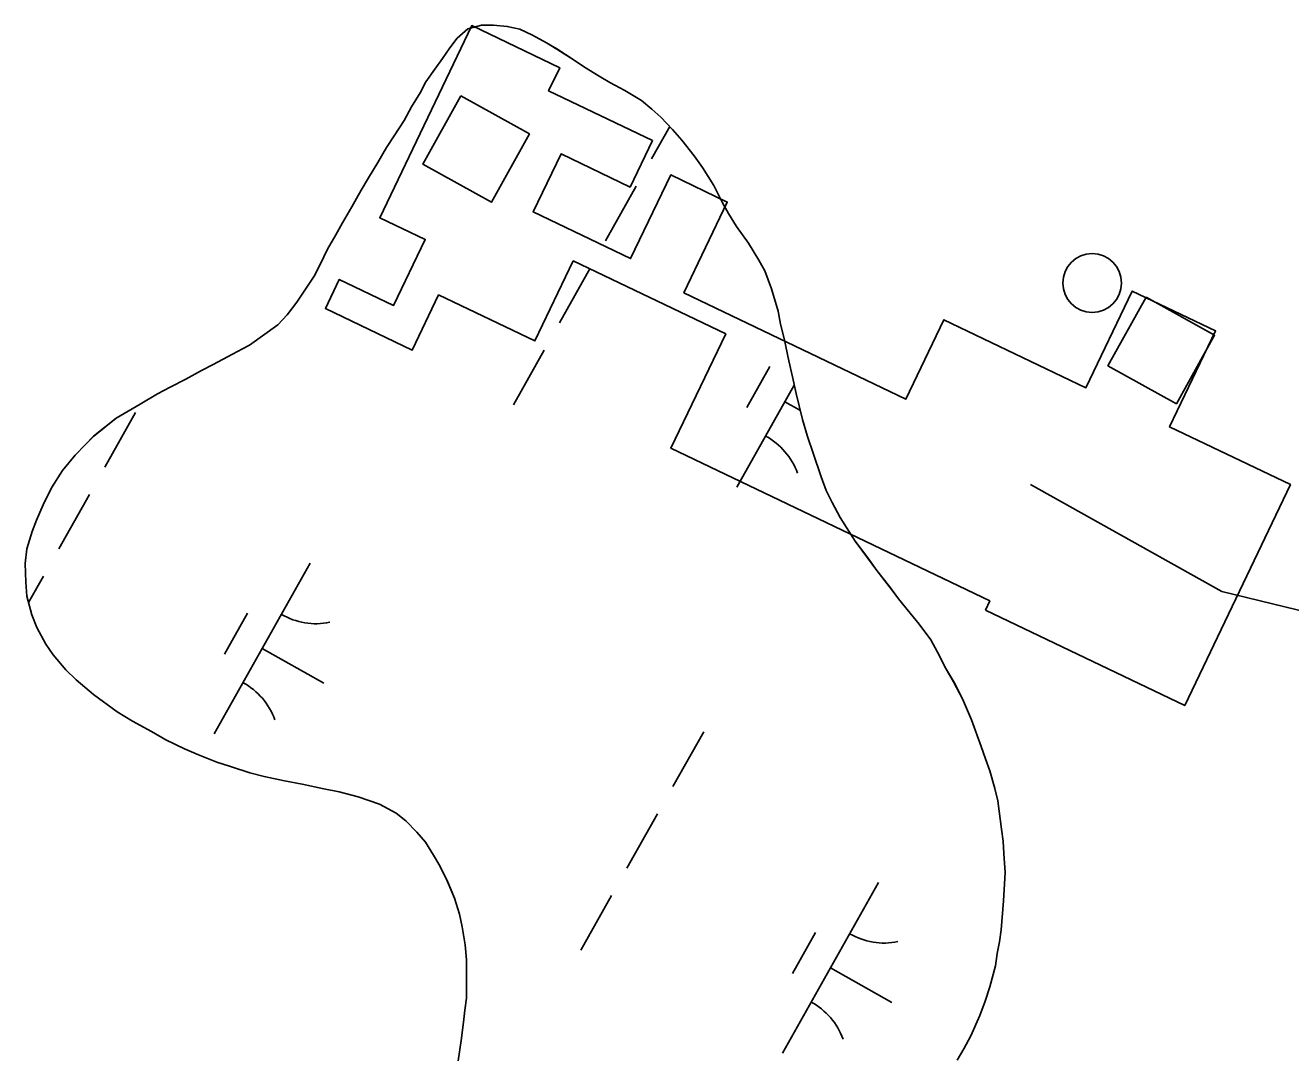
# Model space of a CAD drawing. Extents: x 3913936 to 3933962, y 195330 to 217741.
# Drawn here: x 3930085.9 to 3930408.8, y 208795.7 to 209059 of the extents above; entities that cross this region are included whole.
import ezdxf

# ---------------------------------------------------------------- set-up
doc = ezdxf.new("R2010")
doc.units = 0
for name, color, linetype in [('V-BLDG-OTLN', 7, 'Continuous'), ('V-CHAN-DOCK', 7, 'Continuous'), ('V-DOMW-TANK', 7, 'Continuous'), ('V-TOPO-SHOR', 7, 'Continuous'), ('V-UTIL-LINE', 7, 'Continuous'), ('V-WETL-SWMP', 7, 'Continuous')]:
    doc.layers.add(name, color=color, linetype=linetype)

msp = doc.modelspace()

# ---------------------------------------------------------------- linework, layer by layer
at = {"layer": 'V-BLDG-OTLN'}
for points in [[(3930197.07, 209041.02), (3930187.36, 209023.54), (3930204.84, 209013.83), (3930214.55, 209031.31)], [(3930371.93, 208989.59), (3930362.22, 208972.11), (3930379.7, 208962.4), (3930389.42, 208979.88)]]:
    msp.add_lwpolyline(points, close=True, dxfattribs=at)
at = {"layer": 'V-CHAN-DOCK'}
msp.add_lwpolyline([(3930330.92, 208909.74), (3930381.79, 208885.38), (3930408.79, 208941.76), (3930377.96, 208956.52), (3930389.68, 208980.99), (3930368.4, 208991.18), (3930356.58, 208966.5), (3930320.35, 208983.86), (3930310.65, 208963.61), (3930253.98, 208990.75), (3930265.06, 209013.89), (3930250.61, 209020.82), (3930240.38, 208999.46), (3930215.52, 209011.37), (3930222.62, 209026.18), (3930240.25, 209017.74), (3930245.93, 209029.59), (3930219.46, 209042.26), (3930222.3, 209048.2), (3930199.84, 209058.96), (3930176.35, 209009.9), (3930187.96, 209004.34), (3930179.9, 208987.51), (3930166.04, 208994.15), (3930162.49, 208986.74), (3930184.65, 208976.13), (3930191.39, 208990.21), (3930215.97, 208978.44), (3930225.75, 208998.86), (3930264.66, 208980.23), (3930250.68, 208951.04), (3930332.04, 208912.08)], close=True, dxfattribs=at)
at = {"layer": 'V-DOMW-TANK'}
msp.add_circle((3930358.17, 208993.23), 7.5, dxfattribs=at)
at = {"layer": 'V-TOPO-SHOR'}
for points in [[(3930196.38, 208794.65), (3930197.17, 208799.89), (3930197.77, 208804.55), (3930198.07, 208807.61), (3930198.46, 208810.68), (3930198.47, 208815.04), (3930198.47, 208820.48), (3930198.18, 208824.34), (3930197.39, 208828.89), (3930196.7, 208832.16), (3930195.42, 208836.22), (3930193.54, 208840.67), (3930191.66, 208844.44), (3930190.08, 208847.21), (3930188, 208850.48), (3930185.82, 208853.05), (3930183.06, 208855.93), (3930180.58, 208857.91), (3930176.33, 208860.18), (3930170.89, 208862.07), (3930166.03, 208863.36), (3930162.08, 208864.15), (3930156.54, 208865.34), (3930152.08, 208866.14), (3930146.84, 208867.23), (3930143.17, 208868.23), (3930138.23, 208869.81), (3930134.76, 208870.9), (3930130.11, 208872.79), (3930126.55, 208874.37), (3930121.8, 208876.65), (3930118.14, 208878.73), (3930113.29, 208881.41), (3930109.33, 208883.79), (3930103.3, 208888.24), (3930098.85, 208891.91), (3930096.28, 208894.49), (3930093.01, 208898.35), (3930091.14, 208901.02), (3930088.86, 208905.28), (3930087.58, 208908.55), (3930086.29, 208913.3), (3930086, 208916.86), (3930085.9, 208921.61), (3930086.3, 208925.37), (3930087.69, 208929.83), (3930088.78, 208932.7), (3930090.46, 208936.65), (3930092.55, 208940.91), (3930095.42, 208945.36), (3930098.59, 208949.32), (3930101.26, 208951.99), (3930103.35, 208954.16), (3930109.09, 208958.71), (3930115.23, 208962.27), (3930119.68, 208964.94), (3930122.85, 208966.62), (3930126.91, 208968.7), (3930130.87, 208970.87), (3930133.84, 208972.46), (3930137.5, 208974.43), (3930141.37, 208976.41), (3930143.15, 208977.4), (3930150.38, 208982.54), (3930152.75, 208985.11), (3930155.23, 208988.38), (3930157.21, 208991.44), (3930159.59, 208995.01), (3930161.18, 208997.97), (3930163.06, 209001.83), (3930165.14, 209005.49), (3930166.83, 209008.56), (3930169.2, 209012.72), (3930171.58, 209016.97), (3930173.46, 209020.04), (3930175.84, 209023.99), (3930178.12, 209027.85), (3930180, 209030.82), (3930182.58, 209034.68), (3930184.46, 209038.24), (3930186.64, 209041.8), (3930188.13, 209044.58), (3930190.41, 209047.84), (3930192.39, 209050.51), (3930194.27, 209053.28), (3930196.15, 209055.75), (3930198.83, 209058.13), (3930202.29, 209059.02), (3930205.36, 209059.01), (3930208.92, 209058.71), (3930212.09, 209058.02), (3930215.36, 209056.53), (3930218.92, 209054.55), (3930221.59, 209052.97)], [(3930221.59, 209052.97), (3930225.94, 209050.09), (3930228.62, 209048.31), (3930232.38, 209046.03), (3930235.05, 209044.44), (3930238.9, 209042.36), (3930243.16, 209039.79), (3930245.83, 209037.61), (3930248.1, 209035.53), (3930251.07, 209032.46), (3930253.45, 209029.68), (3930256.61, 209025.72), (3930258.69, 209022.75), (3930261.65, 209018.1), (3930263.73, 209013.84), (3930265.41, 209010.97), (3930267.39, 209007.7), (3930270.45, 209003.44), (3930273.12, 208999.09), (3930274.6, 208996.31), (3930276.38, 208991.76), (3930278.06, 208986.02), (3930278.65, 208982.75), (3930279.54, 208979.09), (3930280.73, 208973.35), (3930281.71, 208969.29), (3930282.6, 208965.03), (3930284.28, 208958.4), (3930285.56, 208954.04), (3930286.95, 208949.79), (3930289.02, 208943.75), (3930290.31, 208940.28), (3930291.79, 208937.21), (3930293.86, 208933.35), (3930297.72, 208927.31), (3930300.89, 208923.05), (3930303.26, 208919.88), (3930306.42, 208915.73), (3930308.79, 208912.65), (3930311.76, 208908.99), (3930314.04, 208906.12), (3930317, 208902.16), (3930318.68, 208898.99), (3930320.86, 208894.83), (3930322.83, 208891.46), (3930325.11, 208887.11), (3930327.38, 208881.76), (3930329.85, 208874.93), (3930330.94, 208871.76), (3930332.03, 208868.69), (3930333.31, 208864.24), (3930334.1, 208861.07), (3930335.08, 208853.85), (3930335.48, 208850.77), (3930335.67, 208847.61), (3930335.97, 208842.76), (3930335.57, 208835.53), (3930334.97, 208828.11), (3930334.57, 208825.04), (3930333.97, 208822.07), (3930333.48, 208818.91), (3930332.09, 208813.56), (3930330.9, 208809.9), (3930329.51, 208806.24), (3930327.23, 208801.09), (3930325.45, 208797.73), (3930323.76, 208794.86)]]:
    msp.add_lwpolyline(points, dxfattribs=at)
at = {"layer": 'V-UTIL-LINE'}
msp.add_lwpolyline([(3930342.41, 208941.82), (3930391.25, 208914.52), (3930672.66, 208845.96)], dxfattribs=at)
at = {"layer": 'V-WETL-SWMP'}
for p, q in [((3930196.15, 209055.75), (3930198.83, 209058.13)), ((3930198.83, 209058.13), (3930202.29, 209059.02)), ((3930202.29, 209059.02), (3930205.36, 209059.01)), ((3930205.36, 209059.01), (3930208.92, 209058.71)), ((3930208.92, 209058.71), (3930212.09, 209058.02)), ((3930212.09, 209058.02), (3930215.36, 209056.53)), ((3930215.36, 209056.53), (3930218.92, 209054.55)), ((3930192.39, 209050.51), (3930194.27, 209053.28)), ((3930194.27, 209053.28), (3930196.15, 209055.75)), ((3930218.92, 209054.55), (3930221.59, 209052.96)), ((3930221.59, 209052.96), (3930225.94, 209050.09)), ((3930190.41, 209047.84), (3930192.39, 209050.51)), ((3930225.94, 209050.09), (3930228.61, 209048.31)), ((3930188.13, 209044.57), (3930190.41, 209047.84)), ((3930228.61, 209048.31), (3930232.37, 209046.03)), ((3930186.64, 209041.8), (3930188.13, 209044.57)), ((3930232.37, 209046.03), (3930235.04, 209044.44)), ((3930235.04, 209044.44), (3930238.9, 209042.36)), ((3930184.46, 209038.24), (3930186.64, 209041.8)), ((3930238.9, 209042.36), (3930243.16, 209039.79)), ((3930243.16, 209039.79), (3930245.83, 209037.61)), ((3930182.58, 209034.68), (3930184.46, 209038.24)), ((3930245.83, 209037.61), (3930248.1, 209035.53)), ((3930180, 209030.82), (3930182.58, 209034.68)), ((3930248.1, 209035.53), (3930251.07, 209032.46)), ((3930178.12, 209027.85), (3930180, 209030.82)), ((3930250.38, 209033.17), (3930245.74, 209024.93)), ((3930251.07, 209032.46), (3930253.45, 209029.68)), ((3930175.84, 209023.99), (3930178.12, 209027.85)), ((3930253.45, 209029.68), (3930256.61, 209025.72)), ((3930173.46, 209020.04), (3930175.84, 209023.99)), ((3930256.61, 209025.72), (3930258.69, 209022.75)), ((3930258.69, 209022.75), (3930261.65, 209018.1)), ((3930171.58, 209016.97), (3930173.46, 209020.04)), ((3930241.82, 209017.96), (3930233.98, 209004.01)), ((3930261.65, 209018.1), (3930263.73, 209013.84)), ((3930169.2, 209012.72), (3930171.58, 209016.97)), ((3930263.73, 209013.84), (3930265.41, 209010.97)), ((3930166.83, 209008.56), (3930169.2, 209012.72)), ((3930265.41, 209010.97), (3930267.39, 209007.7)), ((3930165.14, 209005.49), (3930166.83, 209008.56)), ((3930267.39, 209007.7), (3930270.45, 209003.44)), ((3930163.06, 209001.83), (3930165.14, 209005.49)), ((3930161.18, 208997.97), (3930163.06, 209001.83)), ((3930270.45, 209003.44), (3930273.12, 208999.09)), ((3930159.59, 208995.01), (3930161.18, 208997.97)), ((3930273.12, 208999.09), (3930274.6, 208996.31)), ((3930157.21, 208991.44), (3930159.59, 208995.01)), ((3930230.06, 208997.04), (3930222.22, 208983.09)), ((3930274.6, 208996.31), (3930276.38, 208991.76)), ((3930155.23, 208988.38), (3930157.21, 208991.44)), ((3930276.38, 208991.76), (3930278.06, 208986.02)), ((3930152.75, 208985.11), (3930155.23, 208988.38)), ((3930150.38, 208982.54), (3930152.75, 208985.11)), ((3930278.06, 208986.02), (3930278.65, 208982.75)), ((3930143.15, 208977.4), (3930150.38, 208982.54)), ((3930278.65, 208982.75), (3930279.54, 208979.09)), ((3930279.54, 208979.09), (3930280.73, 208973.35)), ((3930137.5, 208974.43), (3930141.37, 208976.41)), ((3930141.37, 208976.41), (3930143.15, 208977.4)), ((3930218.3, 208976.12), (3930210.46, 208962.17)), ((3930130.87, 208970.87), (3930133.84, 208972.46)), ((3930133.84, 208972.46), (3930137.5, 208974.43)), ((3930275.95, 208971.9), (3930270.07, 208961.44)), ((3930280.73, 208973.35), (3930281.71, 208969.29)), ((3930122.85, 208966.62), (3930126.91, 208968.7)), ((3930126.91, 208968.7), (3930130.87, 208970.87)), ((3930281.71, 208969.29), (3930282.6, 208965.03)), ((3930119.68, 208964.94), (3930122.85, 208966.62)), ((3930282.15, 208967.18), (3930267.49, 208941.1)), ((3930109.09, 208958.71), (3930115.23, 208962.27)), ((3930115.23, 208962.27), (3930119.68, 208964.94)), ((3930279.74, 208962.89), (3930283.71, 208960.66)), ((3930282.6, 208965.03), (3930284.28, 208958.4)), ((3930114.05, 208960.21), (3930106.21, 208946.26)), ((3930103.34, 208954.16), (3930109.09, 208958.71)), ((3930284.28, 208958.4), (3930285.56, 208954.04)), ((3930101.26, 208951.99), (3930103.34, 208954.16)), ((3930285.56, 208954.04), (3930286.95, 208949.79)), ((3930095.42, 208945.36), (3930098.59, 208949.32)), ((3930098.59, 208949.32), (3930101.26, 208951.99)), ((3930286.95, 208949.79), (3930289.02, 208943.75)), ((3930092.55, 208940.91), (3930095.42, 208945.36)), ((3930289.02, 208943.75), (3930290.31, 208940.28)), ((3930090.46, 208936.65), (3930092.55, 208940.91)), ((3930290.31, 208940.28), (3930291.79, 208937.21)), ((3930088.78, 208932.7), (3930090.46, 208936.65)), ((3930102.29, 208939.29), (3930094.45, 208925.34)), ((3930291.79, 208937.21), (3930293.86, 208933.35)), ((3930293.86, 208933.35), (3930297.72, 208927.31)), ((3930087.69, 208929.83), (3930088.78, 208932.7)), ((3930086.3, 208925.37), (3930087.69, 208929.83)), ((3930297.72, 208927.31), (3930300.88, 208923.05)), ((3930085.9, 208921.61), (3930086.3, 208925.37)), ((3930086, 208916.86), (3930085.9, 208921.61)), ((3930158.62, 208921.73), (3930134.12, 208878.14)), ((3930300.88, 208923.05), (3930303.26, 208919.88)), ((3930090.53, 208918.37), (3930086.74, 208911.64)), ((3930303.26, 208919.88), (3930306.42, 208915.72)), ((3930086.29, 208913.3), (3930086, 208916.86)), ((3930306.42, 208915.72), (3930308.79, 208912.65)), ((3930087.58, 208908.55), (3930086.29, 208913.3)), ((3930308.79, 208912.65), (3930311.76, 208908.99)), ((3930088.86, 208905.28), (3930087.58, 208908.55)), ((3930142.59, 208908.94), (3930136.71, 208898.48)), ((3930311.76, 208908.99), (3930314.04, 208906.12)), ((3930091.13, 208901.02), (3930088.86, 208905.28)), ((3930314.04, 208906.12), (3930317, 208902.16)), ((3930093.01, 208898.35), (3930091.13, 208901.02)), ((3930317, 208902.16), (3930318.68, 208898.99)), ((3930096.28, 208894.49), (3930093.01, 208898.35)), ((3930146.37, 208899.93), (3930162.06, 208891.11)), ((3930318.68, 208898.99), (3930320.86, 208894.83)), ((3930098.85, 208891.91), (3930096.28, 208894.49)), ((3930320.86, 208894.83), (3930322.84, 208891.46)), ((3930103.3, 208888.24), (3930098.85, 208891.91)), ((3930322.84, 208891.46), (3930325.11, 208887.11)), ((3930109.33, 208883.79), (3930103.3, 208888.24)), ((3930325.11, 208887.11), (3930327.38, 208881.76)), ((3930113.29, 208881.41), (3930109.33, 208883.79)), ((3930327.38, 208881.76), (3930329.85, 208874.93)), ((3930118.14, 208878.73), (3930113.29, 208881.41)), ((3930121.8, 208876.65), (3930118.14, 208878.73)), ((3930259.04, 208878.7), (3930251.2, 208864.75)), ((3930126.55, 208874.37), (3930121.8, 208876.65)), ((3930130.11, 208872.79), (3930126.55, 208874.37)), ((3930134.76, 208870.9), (3930130.11, 208872.79)), ((3930329.85, 208874.93), (3930330.94, 208871.76)), ((3930330.94, 208871.76), (3930332.03, 208868.69)), ((3930138.23, 208869.81), (3930134.76, 208870.9)), ((3930143.18, 208868.23), (3930138.23, 208869.81)), ((3930332.03, 208868.69), (3930333.31, 208864.24)), ((3930146.84, 208867.23), (3930143.18, 208868.23)), ((3930152.08, 208866.14), (3930146.84, 208867.23)), ((3930156.54, 208865.35), (3930152.08, 208866.14)), ((3930162.08, 208864.15), (3930156.54, 208865.35)), ((3930166.04, 208863.36), (3930162.08, 208864.15)), ((3930170.89, 208862.07), (3930166.04, 208863.36)), ((3930176.33, 208860.18), (3930170.89, 208862.07)), ((3930333.31, 208864.24), (3930334.1, 208861.07)), ((3930180.58, 208857.91), (3930176.33, 208860.18)), ((3930334.1, 208861.07), (3930335.08, 208853.84)), ((3930183.06, 208855.93), (3930180.58, 208857.91)), ((3930185.82, 208853.05), (3930183.06, 208855.93)), ((3930247.28, 208857.78), (3930239.44, 208843.83)), ((3930188, 208850.48), (3930185.82, 208853.05)), ((3930335.08, 208853.84), (3930335.48, 208850.77)), ((3930190.08, 208847.21), (3930188, 208850.48)), ((3930335.48, 208850.77), (3930335.67, 208847.61)), ((3930191.66, 208844.44), (3930190.08, 208847.21)), ((3930335.67, 208847.61), (3930335.97, 208842.76)), ((3930193.54, 208840.68), (3930191.66, 208844.44)), ((3930335.97, 208842.76), (3930335.57, 208835.53)), ((3930195.41, 208836.22), (3930193.54, 208840.68)), ((3930303.62, 208840.22), (3930279.12, 208796.63)), ((3930196.7, 208832.16), (3930195.41, 208836.22)), ((3930235.52, 208836.86), (3930227.68, 208822.91)), ((3930335.57, 208835.53), (3930334.97, 208828.11)), ((3930197.39, 208828.89), (3930196.7, 208832.16)), ((3930198.18, 208824.34), (3930197.39, 208828.89)), ((3930287.58, 208827.43), (3930281.7, 208816.97)), ((3930334.97, 208828.11), (3930334.57, 208825.04)), ((3930198.47, 208820.48), (3930198.18, 208824.34)), ((3930334.57, 208825.04), (3930333.97, 208822.07)), ((3930198.47, 208815.04), (3930198.47, 208820.48)), ((3930333.97, 208822.07), (3930333.48, 208818.9)), ((3930291.37, 208818.42), (3930307.06, 208809.6)), ((3930333.48, 208818.9), (3930332.09, 208813.56)), ((3930198.46, 208810.68), (3930198.47, 208815.04)), ((3930198.07, 208807.61), (3930198.46, 208810.68)), ((3930332.09, 208813.56), (3930330.9, 208809.9)), ((3930197.77, 208804.55), (3930198.07, 208807.61)), ((3930330.9, 208809.9), (3930329.51, 208806.24)), ((3930197.17, 208799.89), (3930197.77, 208804.55)), ((3930329.51, 208806.24), (3930327.23, 208801.09)), ((3930327.23, 208801.09), (3930325.45, 208797.73)), ((3930196.38, 208794.65), (3930197.17, 208799.89)), ((3930325.45, 208797.73), (3930323.76, 208794.86))]:
    msp.add_line(p, q, dxfattribs=at)
for centre, start, end in [((3930266.41, 208938.7), 19.8861, 61.4297), ((3930160.11, 208923.89), 239.8861, 281.4297), ((3930133.04, 208875.74), 19.8861, 61.4297), ((3930305.11, 208842.38), 239.8861, 281.4297), ((3930278.04, 208794.23), 19.8861, 61.4297)]:
    msp.add_arc(centre, 17.62, start, end, dxfattribs=at)

doc.saveas('drawing.dxf')
